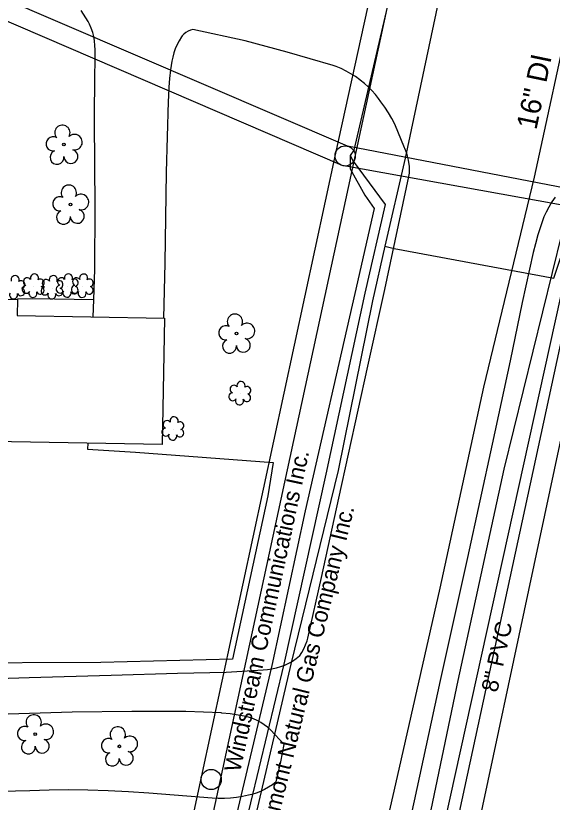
# Model space of a CAD drawing. Extents: x 1614427 to 1617186, y 896524 to 905462.
# Drawn here: x 1616304.7 to 1616435.3, y 900525.4 to 900717 of the extents above; entities that cross this region are included whole.
import ezdxf

# ---------------------------------------------------------------- set-up
doc = ezdxf.new("R2010")
doc.units = 0
for name, color, linetype in [('Exist Building', 7, 'Continuous'), ('Exist Other Culture Area Outline', 7, 'Continuous'), ('Exist Other Culture Fence Line', 7, 'Continuous'), ('Exist Roads EOP', 7, 'Continuous'), ('Exist Roads EOP Other', 7, 'Continuous'), ('Exist Utilities Gas UG Line SUE LOS B', 7, 'Continuous'), ('Exist Utilities Gas UG Line SUE LOS B Text', 7, 'Continuous'), ('Exist Utilities Other Pole CELL', 7, 'Continuous'), ('Exist Utilities Power UG Cable SUE LOS D', 7, 'Continuous'), ('Exist Utilities Sanitary Sewer UG Line', 7, 'Continuous'), ('Exist Utilities Sanitary Sewer UG Line Text', 7, 'Continuous'), ('Exist Utilities Telephone UG Cable SUE LOS B', 7, 'Continuous'), ('Exist Utilities Telephone UG Cable SUE LOS C', 7, 'Continuous'), ('Exist Utilities Telephone UG Cable SUE LOS C Text', 7, 'Continuous'), ('Exist Utilities Telephone UG FO SUE LOS B', 7, 'Continuous'), ('Exist Utilities Telephone UG FO SUE LOS D', 7, 'Continuous'), ('Exist Utilities TV UG Cable SUE LOS D', 7, 'Continuous'), ('Exist Utilities TV UG FO Cable SUE LOS D', 7, 'Continuous'), ('Exist Utilities Water UG Line SUE LOS B', 7, 'Continuous'), ('Exist Utilities Water UG Line SUE LOS B Text', 7, 'Continuous'), ('Exist Vegetation Shrub CELL', 7, 'Continuous'), ('Exist Vegetation Tree CELL', 7, 'Continuous')]:
    doc.layers.add(name, color=color, linetype=linetype)

msp = doc.modelspace()

# ---------------------------------------------------------------- linework, layer by layer
at = {"layer": 'Exist Building'}
msp.add_lwpolyline([(1616340.39, 900612.54), (1616257.91, 900614.02), (1616258.53, 900648.73), (1616305.14, 900647.89), (1616305.07, 900643.95), (1616340.94, 900643.31)], close=True, dxfattribs=at)
at = {"layer": 'Exist Other Culture Area Outline'}
msp.add_lwpolyline([(1616323.76, 900647.8), (1616314.18, 900647.94), (1616305.17, 900648)], dxfattribs=at)
at = {"layer": 'Exist Other Culture Fence Line'}
msp.add_lwpolyline([(1616322.29, 900612.87), (1616322.23, 900611.4), (1616333.9, 900610.66), (1616367.37, 900608.2), (1616366.05, 900600.04), (1616357.51, 900560.28), (1616325.4, 900559.48), (1616287.16, 900559.29), (1616274.28, 900559.22), (1616276.02, 900579.92), (1616278.35, 900601.04), (1616279.76, 900613.63)], dxfattribs=at)
at = {"layer": 'Exist Roads EOP'}
for points in [[(1616390.37, 900631.67), (1616394.53, 900650.33), (1616400.42, 900677.82), (1616400.54, 900678.65), (1616400.57, 900679.48), (1616400.54, 900680.31), (1616400.48, 900680.79), (1616400.33, 900681.78), (1616400.1, 900682.76), (1616399.8, 900683.71), (1616399.43, 900684.64), (1616399.34, 900684.83), (1616396.94, 900690.54), (1616396.21, 900691.98), (1616395.4, 900693.37), (1616394.53, 900694.73), (1616393.6, 900696.04), (1616393.01, 900696.8), (1616392.24, 900697.8), (1616391.4, 900698.76), (1616390.51, 900699.66), (1616389.57, 900700.5), (1616388.58, 900701.29), (1616388.47, 900701.37), (1616387.4, 900702.15), (1616386.29, 900702.87), (1616385.13, 900703.52), (1616383.94, 900704.1), (1616382.72, 900704.61), (1616381.97, 900704.87), (1616370.81, 900708.14), (1616360.58, 900710.89), (1616347.83, 900713.66)], [(1616435.96, 900672.79), (1616435.17, 900671.62), (1616434.44, 900670.4), (1616433.79, 900669.15), (1616433.27, 900668.02), (1616432.5, 900665.84), (1616431.8, 900663.64), (1616431.18, 900661.42), (1616430.66, 900659.32), (1616427.97, 900647.11), (1616425.03, 900632.93)], [(1616425.03, 900632.93), (1616420.67, 900612.67), (1616414.62, 900585.05), (1616408, 900555.08), (1616401.66, 900525.8), (1616394.8, 900494.3), (1616389.66, 900469.39), (1616385.14, 900450.42), (1616384.78, 900448.91), (1616382.9, 900440.17), (1616380.18, 900428.7), (1616379.74, 900426.85), (1616374.33, 900403.93)], [(1616373.81, 900561), (1616374.36, 900561.88), (1616374.85, 900562.8), (1616375.27, 900563.76), (1616375.61, 900564.75), (1616375.79, 900565.39), (1616379.12, 900580.17), (1616383.36, 900599.46), (1616390.37, 900631.67)], [(1616368.09, 900530.38), (1616369.21, 900535.28), (1616370.05, 900539.48)]]:
    msp.add_lwpolyline(points, dxfattribs=at)
at = {"layer": 'Exist Roads EOP Other'}
for points in [[(1616323.61, 900643.62), (1616323.76, 900647.8), (1616324.01, 900655.25), (1616324.09, 900670.33), (1616323.87, 900691.31), (1616323.89, 900694.8), (1616323.95, 900699.61), (1616324.04, 900708.68), (1616324.01, 900709.76), (1616323.9, 900710.83), (1616323.71, 900711.89), (1616323.45, 900712.93), (1616323.12, 900713.95), (1616322.68, 900714.93), (1616322.34, 900715.59), (1616320.68, 900718.26)], [(1616347.83, 900713.66), (1616347.24, 900713.48), (1616346.68, 900713.23), (1616346.15, 900712.9), (1616345.67, 900712.51), (1616345.24, 900712.06), (1616345.05, 900711.82), (1616344.48, 900710.9), (1616343.99, 900709.94), (1616343.56, 900708.95), (1616343.21, 900707.93), (1616342.94, 900706.89), (1616342.75, 900705.9), (1616342.41, 900703.8), (1616342.15, 900701.69), (1616341.97, 900699.57), (1616341.87, 900697.44), (1616341.84, 900696.13), (1616341.34, 900678.89), (1616341.02, 900656.75), (1616340.65, 900643.32)], [(1616373.81, 900561), (1616372.95, 900560.34), (1616372.06, 900559.75), (1616371.12, 900559.22), (1616370.14, 900558.77), (1616369.14, 900558.39), (1616368.11, 900558.08), (1616367.06, 900557.85), (1616365.99, 900557.69), (1616364.92, 900557.62), (1616364.92, 900557.62), (1616355.9, 900557.06), (1616344.06, 900556.79), (1616327.98, 900556.3), (1616308.02, 900555.71), (1616290.28, 900555.14)], [(1616370.05, 900539.48), (1616366.76, 900543.06), (1616366.01, 900543.73), (1616365.21, 900544.33), (1616364.37, 900544.87), (1616363.49, 900545.34), (1616362.57, 900545.74), (1616361.62, 900546.07), (1616360.78, 900546.29), (1616358.83, 900546.66), (1616356.87, 900546.95), (1616354.89, 900547.17), (1616354.73, 900547.18), (1616346.12, 900547.56), (1616333, 900547.54), (1616318.49, 900547.35), (1616297.59, 900546.7)], [(1616368.09, 900530.38), (1616367.2, 900529.7), (1616366.26, 900529.09), (1616365.28, 900528.54), (1616364.26, 900528.07), (1616363.22, 900527.67), (1616362.14, 900527.34), (1616361.34, 900527.15), (1616359.9, 900526.84), (1616358.44, 900526.61), (1616356.97, 900526.45), (1616355.5, 900526.38), (1616354.02, 900526.38), (1616352.56, 900526.47), (1616337.14, 900527.62), (1616332.18, 900527.94), (1616327.22, 900528.19), (1616322.25, 900528.36), (1616317.59, 900528.45), (1616312.87, 900528.36), (1616308.14, 900528.2), (1616276.99, 900527.5)]]:
    msp.add_lwpolyline(points, dxfattribs=at)
at = {"layer": 'Exist Utilities Gas UG Line SUE LOS B'}
for points in [[(1616457.16, 900954), (1616446.5, 900906.58), (1616436.54, 900860.35), (1616425.39, 900807.83), (1616416.23, 900761.6), (1616413.42, 900748.01), (1616411.61, 900739.4), (1616399.49, 900682.3), (1616394.55, 900660.9), (1616391.55, 900647.56), (1616383.19, 900606.2), (1616371.67, 900559.03), (1616360.02, 900508.87), (1616351.28, 900469.28), (1616341.84, 900429.49), (1616331.7, 900383.47)], [(1616394.55, 900660.9), (1616396.79, 900660.33), (1616435.63, 900653.06), (1616442.12, 900672.41), (1616448.47, 900679.22), (1616466.78, 900683.71), (1616508.5, 900677.59), (1616546.52, 900669.01), (1616592.84, 900659), (1616636.22, 900650.7), (1616681.17, 900641.76), (1616723.68, 900634.16), (1616764.96, 900626.4), (1616809.05, 900617.63), (1616814.7, 900616.8)]]:
    msp.add_lwpolyline(points, dxfattribs=at)
at = {"layer": 'Exist Utilities Other Pole CELL'}
for centre in [(1616384.88, 900682.84), (1616352.29, 900530.97)]:
    msp.add_circle(centre, 2.46, dxfattribs=at)
at = {"layer": 'Exist Utilities Power UG Cable SUE LOS D'}
for points in [[(1616477.27, 900661.42), (1616446.72, 900669.19), (1616384.19, 900680.5), (1616178.13, 900769.29), (1616223.36, 900703.66)], [(1616314.39, 900071.71), (1616346.64, 900221.1), (1616409.48, 900508.01), (1616444.89, 900672.03)]]:
    msp.add_lwpolyline(points, dxfattribs=at)
at = {"layer": 'Exist Utilities Sanitary Sewer UG Line'}
msp.add_line((1616444.7, 900682.44), (1616377.74, 900378.04), dxfattribs=at)
at = {"layer": 'Exist Utilities Telephone UG Cable SUE LOS B'}
for points in [[(1616503.04, 901208.05), (1616504.34, 901207.7), (1616513.47, 901204.29), (1616516.02, 901201.09), (1616509.49, 901166.04), (1616502.86, 901137.25), (1616493.6, 901093.66), (1616483.21, 901045.76), (1616472.94, 900998.19), (1616463.74, 900953.48), (1616452.75, 900905.89), (1616441.22, 900852.26), (1616431.02, 900805.67), (1616418.45, 900757.41), (1616403.67, 900741.28), (1616397.61, 900729.94), (1616386.99, 900684.21), (1616386.12, 900682.91)], [(1616386.12, 900682.91), (1616386.81, 900681.58), (1616394.6, 900671.02), (1616389.67, 900649.4), (1616380.18, 900605.35), (1616369.98, 900559.03), (1616357.77, 900508.45), (1616349.26, 900467.52), (1616339.86, 900427.66), (1616330.19, 900385.17), (1616320.48, 900341.52), (1616313.9, 900340.07), (1616311.89, 900339.38)]]:
    msp.add_lwpolyline(points, dxfattribs=at)
at = {"layer": 'Exist Utilities Telephone UG Cable SUE LOS C'}
msp.add_lwpolyline([(1616386.12, 900682.91), (1616386.07, 900679.68), (1616389.65, 900673.27), (1616391.96, 900670.07), (1616387.27, 900649.36), (1616375.12, 900596.41), (1616367.01, 900558.72), (1616355.44, 900509.82), (1616341.14, 900444.69), (1616329.91, 900395.1), (1616322.06, 900358.85), (1616319.62, 900346.79), (1616318.59, 900342.95), (1616316.47, 900341.41), (1616314.01, 900340.84), (1616311.89, 900339.38)], dxfattribs=at)
at = {"layer": 'Exist Utilities Telephone UG FO SUE LOS B'}
msp.add_lwpolyline([(1616504.35, 900979.92), (1616494.25, 900933.3), (1616484.09, 900886.8), (1616474.48, 900841.84), (1616464.75, 900795.88), (1616454.35, 900748.64), (1616444.4, 900703.78), (1616437.64, 900664.03), (1616423.47, 900606.59), (1616412.32, 900555.07), (1616402.98, 900510.37), (1616391.52, 900460.55), (1616381.89, 900419.08), (1616372.74, 900375.18)], dxfattribs=at)
at = {"layer": 'Exist Utilities Telephone UG FO SUE LOS D'}
msp.add_lwpolyline([(1616266.21, 900145.33), (1616308.81, 900340.55), (1616349.93, 900531.55), (1616382.65, 900683.55), (1616415.98, 900835.43), (1616458.15, 901027.62), (1616484.99, 901167.15), (1616540.12, 901401.87)], dxfattribs=at)
at = {"layer": 'Exist Utilities TV UG Cable SUE LOS D'}
msp.add_lwpolyline([(1616660.46, 900624.98), (1616478.2, 900666.27), (1616448.1, 900673.09), (1616385.44, 900685.23), (1616179.59, 900773.68)], dxfattribs=at)
at = {"layer": 'Exist Utilities TV UG FO Cable SUE LOS D'}
for points in [[(1616152.19, 899610.51), (1616181.4, 899742.23), (1616224.51, 899936.62), (1616270.68, 900144.79), (1616313.06, 900339.79), (1616354.51, 900530.51), (1616387.28, 900682.32), (1616420.05, 900834.14), (1616462.24, 901026.32), (1616489.27, 901166.41), (1616544.61, 901400.99), (1616575.34, 901543.24), (1616671.95, 901701.27)], [(1616351.28, 900220.72), (1616414.71, 900507.45), (1616449.63, 900671.08), (1616477.75, 900802.82), (1616502.4, 900916.25), (1616548.57, 901130.04)]]:
    msp.add_lwpolyline(points, dxfattribs=at)
at = {"layer": 'Exist Utilities Water UG Line SUE LOS B'}
msp.add_lwpolyline([(1616493.22, 900973.35), (1616487.23, 900947.29), (1616480.58, 900916.03), (1616472.64, 900881.54), (1616464.62, 900842.16), (1616454.64, 900794.87), (1616446.79, 900752.77), (1616446.28, 900750.39), (1616440.01, 900719.87), (1616430.91, 900677.69), (1616418.54, 900626.53), (1616407.93, 900577.61), (1616397.15, 900529.91), (1616384.4, 900474.12), (1616373.54, 900426.18), (1616364.03, 900380.59)], dxfattribs=at)
at = {"layer": 'Exist Vegetation Shrub CELL'}
for p, q in [((1616309.05, 900651.06), (1616309.05, 900651.06)), ((1616313.63, 900650.66), (1616313.63, 900650.66)), ((1616317.33, 900651.08), (1616317.33, 900651.08)), ((1616321.01, 900651.05), (1616321.01, 900651.05)), ((1616359.32, 900624.89), (1616359.32, 900624.89)), ((1616343.03, 900616.28), (1616343.03, 900616.28))]:
    msp.add_line(p, q, dxfattribs=at)
for centre, radius, start, end in [((1616304.57, 900652.7), 0.99, 334.8391, 200.4717), ((1616309.28, 900653.1), 0.99, 334.8391, 200.4717), ((1616313.86, 900652.7), 0.99, 334.8391, 200.4717), ((1616317.56, 900653.12), 0.99, 334.8391, 200.4717), ((1616321.24, 900653.09), 0.99, 334.8391, 200.4717), ((1616306.01, 900651.53), 0.929, 284.4567, 126.0861), ((1616307.57, 900652.18), 0.968, 35.8908, 245.4216), ((1616310.72, 900651.92), 0.929, 284.4567, 126.0861), ((1616312.15, 900651.79), 0.968, 35.8908, 245.4216), ((1616315.3, 900651.53), 0.929, 284.4567, 126.0861), ((1616315.85, 900652.21), 0.968, 35.8908, 245.4216), ((1616319, 900651.95), 0.929, 284.4567, 126.0861), ((1616319.53, 900652.18), 0.968, 35.8908, 245.4216), ((1616322.68, 900651.92), 0.929, 284.4567, 126.0861), ((1616305.97, 900649.73), 0.937, 204.9913, 73.4601), ((1616307.25, 900650.35), 0.955, 95.1099, 327.9534), ((1616308.92, 900649.37), 0.984, 151.2797, 21.387), ((1616310.69, 900650.13), 0.937, 204.9913, 73.4601), ((1616311.83, 900649.95), 0.955, 95.1099, 327.9534), ((1616315.27, 900649.73), 0.937, 204.9913, 73.4601), ((1616315.53, 900650.38), 0.955, 95.1099, 327.9534), ((1616317.2, 900649.4), 0.984, 151.2797, 21.387), ((1616318.97, 900650.16), 0.937, 204.9913, 73.4601), ((1616319.21, 900650.35), 0.955, 95.1099, 327.9534), ((1616320.88, 900649.37), 0.984, 151.2797, 21.387), ((1616322.65, 900650.12), 0.937, 204.9913, 73.4601), ((1616304.21, 900648.98), 0.984, 151.2797, 21.387), ((1616313.5, 900648.98), 0.984, 151.2797, 21.387), ((1616357.84, 900626.02), 0.968, 35.8908, 245.4216), ((1616359.55, 900626.93), 0.99, 334.8391, 200.4717), ((1616360.99, 900625.76), 0.929, 284.4567, 126.0861), ((1616357.52, 900624.19), 0.955, 95.1099, 327.9534), ((1616360.96, 900623.96), 0.937, 204.9913, 73.4601), ((1616359.19, 900623.21), 0.984, 151.2797, 21.387), ((1616343.26, 900618.32), 0.99, 334.8391, 200.4717), ((1616341.55, 900617.41), 0.968, 35.8908, 245.4216), ((1616344.71, 900617.15), 0.929, 284.4567, 126.0861), ((1616341.23, 900615.57), 0.955, 95.1099, 327.9534), ((1616342.91, 900614.59), 0.984, 151.2797, 21.387), ((1616344.67, 900615.35), 0.937, 204.9913, 73.4601)]:
    msp.add_arc(centre, radius, start, end, dxfattribs=at)
at = {"layer": 'Exist Vegetation Tree CELL'}
for p, q in [((1616316.47, 900685.6), (1616316.47, 900685.6)), ((1616318.04, 900671.02), (1616318.04, 900671.02)), ((1616358.44, 900639.62), (1616358.44, 900639.62)), ((1616309.49, 900542.01), (1616309.49, 900542.01)), ((1616329.94, 900539.06), (1616329.94, 900539.06))]:
    msp.add_line(p, q, dxfattribs=at)
for centre in [(1616316.47, 900685.6), (1616318.04, 900671.02), (1616358.44, 900639.62), (1616309.49, 900542.01), (1616329.94, 900539.06)]:
    msp.add_circle(centre, 0.326, dxfattribs=at)
for centre, radius, start, end in [((1616316.09, 900688.47), 1.86, 330.1651, 219.7134), ((1616319.02, 900686.19), 1.9, 257.1011, 134.1999), ((1616313.87, 900685.75), 1.73, 62.6636, 279.3457), ((1616314.77, 900682.48), 1.69, 111.5671, 6.231), ((1616318.14, 900682.7), 1.7, 181.2822, 74.56), ((1616317.65, 900673.89), 1.86, 330.1651, 219.7134), ((1616315.43, 900671.17), 1.73, 62.6636, 279.3457), ((1616320.59, 900671.6), 1.9, 257.1011, 134.1999), ((1616316.34, 900667.89), 1.69, 111.5671, 6.231), ((1616319.71, 900668.12), 1.7, 181.2822, 74.56), ((1616358.06, 900642.49), 1.86, 330.1651, 219.7134), ((1616360.99, 900640.21), 1.9, 257.1011, 134.1999), ((1616355.84, 900639.77), 1.73, 62.6636, 279.3457), ((1616356.74, 900636.5), 1.69, 111.5671, 6.231), ((1616360.12, 900636.72), 1.7, 181.2822, 74.56), ((1616309.11, 900544.89), 1.86, 330.1651, 219.7134), ((1616312.04, 900542.6), 1.9, 257.1011, 134.1999), ((1616306.88, 900542.17), 1.73, 62.6636, 279.3457), ((1616329.56, 900541.94), 1.86, 330.1651, 219.7134), ((1616307.79, 900538.89), 1.69, 111.5671, 6.231), ((1616311.16, 900539.11), 1.7, 181.2822, 74.56), ((1616327.34, 900539.22), 1.73, 62.6636, 279.3457), ((1616332.49, 900539.65), 1.9, 257.1011, 134.1999), ((1616328.24, 900535.94), 1.69, 111.5671, 6.231), ((1616331.61, 900536.17), 1.7, 181.2822, 74.56)]:
    msp.add_arc(centre, radius, start, end, dxfattribs=at)

# ---------------------------------------------------------------- texts
at = {"layer": 'Exist Utilities Gas UG Line SUE LOS B Text'}
msp.add_text('Piedmont Natural Gas Company Inc.', height=4, rotation=76.2816, dxfattribs=at).set_placement((1616366.51, 900512.57))
at = {"layer": 'Exist Utilities Sanitary Sewer UG Line Text'}
msp.add_text('8" PVC', height=4, rotation=77.5939, dxfattribs=at).set_placement((1616421.89, 900552.02))
at = {"layer": 'Exist Utilities Telephone UG Cable SUE LOS C Text'}
msp.add_text('Windstream Communications Inc.', height=4, rotation=77.8503, dxfattribs=at).set_placement((1616359.33, 900532.59))
at = {"layer": 'Exist Utilities Water UG Line SUE LOS B Text'}
msp.add_text('16" DI', height=5, rotation=78.1797, dxfattribs=at).set_placement((1616431.42, 900689.03))

doc.saveas('drawing.dxf')
